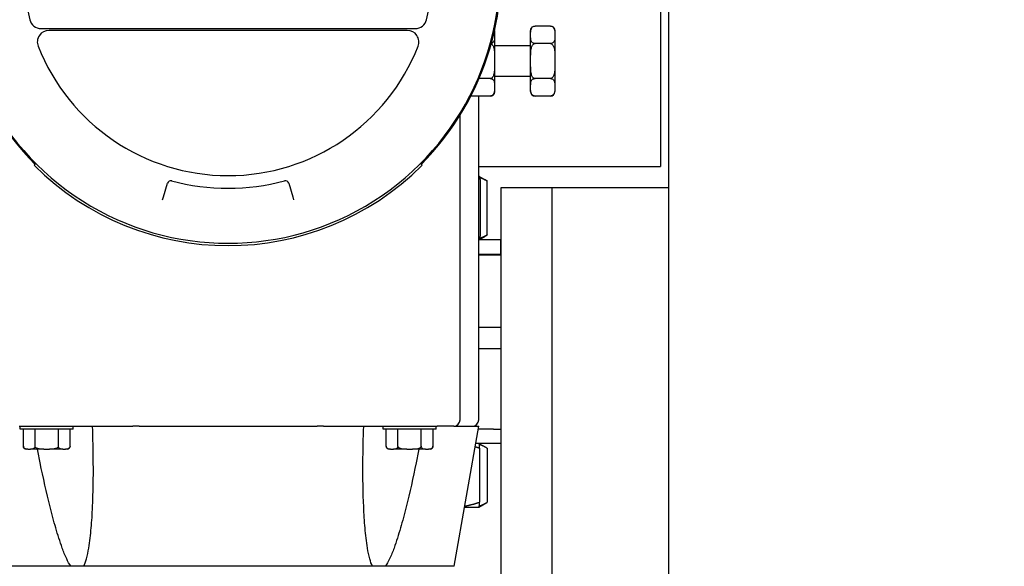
# Model space of a CAD drawing. Header units: inches. Extents: x 5 to 1128, y -85 to 748.
# Tile 326 of 656: x 384.66 to 393.09, y 651.82 to 656.5. Entities that reach past the tile are written whole.
import ezdxf

# ---------------------------------------------------------------- set-up
doc = ezdxf.new("R2010")
doc.units = ezdxf.units.IN
doc.header["$LTSCALE"] = 32
doc.header["$MEASUREMENT"] = 0
doc.layers.add('Dimension (ANSI)', color=7, linetype='Continuous', lineweight=25)
doc.layers.add('Visible (ANSI)', color=7, linetype='Continuous', lineweight=30)
doc.styles.add('Note Text (ANSI)', font='tahoma.ttf')
doc.dimstyles.new('SB Fraction-16 (ANSI)', dxfattribs={"dimscale": 32, "dimtxt": 0.125, "dimasz": 0.098425, "dimexe": 0.125, "dimexo": 0.0625, "dimgap": 0.031496, "dimtad": 0, "dimtih": 1, "dimtoh": 1, "dimdec": 4, "dimrnd": 1e-08, "dimzin": 0, "dimdsep": 46, "dimlunit": 5, "dimtxsty": 'Note Text (ANSI)', "dimcen": 0.09, "dimdle": 0.393701, "dimclrd": 256, "dimclre": 256, "dimclrt": 256, "dimadec": 0, "dimazin": 3, "dimtfac": 0.96, "dimtofl": 0, "dimtmove": 0, "dimatfit": 3, "dimfxl": 1, "dimfrac": 2, "dimtolj": 1, "dimtzin": 12, "dimlwd": -1, "dimlwe": -1, "dimarcsym": 0})

# ---------------------------------------------------------------- blocks, each defined once
blk = doc.blocks.new('*D19')
at = {"layer": 'Defpoints', "color": 0, "transparency": 16777216}
for p in [(484.7806, 699.9398), (324.6849, 555.9398), (484.7806, 555.9398)]:
    blk.add_point(p, dxfattribs=at)
at = {"layer": 'Dimension (ANSI)', "transparency": 16777216}
for p, q in [((482.7806, 699.9398), (320.6849, 699.9398)), ((324.6849, 696.7902), (324.6849, 635.4544)), ((324.6849, 559.0894), (324.6849, 629.4252)), ((482.7806, 555.9398), (320.6849, 555.9398))]:
    blk.add_line(p, q, dxfattribs=at)
for points in [[(324.16, 696.7902), (325.2098, 696.7902), (324.6849, 699.9398)], [(324.16, 559.0894), (325.2098, 559.0894), (324.6849, 555.9398)]]:
    blk.add_solid(points, dxfattribs=at)
at = {"layer": 'Dimension (ANSI)', "transparency": 16777216, "insert": (320.5519, 634.4465), "char_height": 4, "attachment_point": 1, "style": 'Note Text (ANSI)'}
blk.add_mtext('\\A1;144', dxfattribs=at)

msp = doc.modelspace()

# ---------------------------------------------------------------- linework, layer by layer
at = {"layer": 'Visible (ANSI)'}
for p, q in [((390.21813, 648.56478), (390.21813, 677.93978)), ((390.14674, 658.17465), (390.14674, 655.24428)), ((389.20374, 656.44928), (389.07174, 656.44928)), ((384.8385, 656.42728), (388.04499, 656.42728)), ((387.97682, 656.41228), (384.90666, 656.41228)), ((388.72524, 656.41178), (388.72524, 656.39303)), ((388.72524, 656.39303), (388.72524, 656.35553)), ((389.03424, 656.39303), (389.03424, 656.41178)), ((389.03424, 656.35553), (389.03424, 656.39303)), ((389.24124, 656.41178), (389.24124, 656.39303)), ((389.24124, 656.39303), (389.24124, 656.35553)), ((388.72524, 656.35553), (388.72524, 656.18678)), ((389.03424, 656.28053), (388.72524, 656.28053)), ((389.03424, 656.18678), (389.03424, 656.35553)), ((389.20374, 656.29928), (389.07174, 656.29928)), ((389.24124, 656.35553), (389.24124, 656.18678)), ((388.72524, 656.18678), (388.72524, 656.11178)), ((388.72524, 656.11178), (388.72524, 655.94303)), ((389.03424, 656.11178), (389.03424, 656.18678)), ((389.03424, 655.94303), (389.03424, 656.11178)), ((389.24124, 656.18678), (389.24124, 656.11178)), ((389.24124, 656.11178), (389.24124, 655.94303)), ((388.68774, 655.99928), (388.59238, 655.99928)), ((389.03424, 656.01803), (388.72524, 656.01803)), ((388.72524, 655.94303), (388.72524, 655.90553)), ((389.03424, 655.90553), (389.03424, 655.94303)), ((389.20374, 655.99928), (389.07174, 655.99928)), ((389.24124, 655.94303), (389.24124, 655.90553)), ((388.72524, 655.90553), (388.72524, 655.88678)), ((389.03424, 655.88678), (389.03424, 655.90553)), ((389.24124, 655.90553), (389.24124, 655.88678)), ((388.68774, 655.84928), (388.52197, 655.84928)), ((388.58974, 653.07478), (388.58974, 655.84928)), ((389.20374, 655.84928), (389.07174, 655.84928)), ((388.42974, 653.07478), (388.42974, 655.6861)), ((384.78004, 655.25558), (384.79418, 655.26972)), ((388.10344, 655.25558), (388.0893, 655.26972)), ((388.58974, 655.24428), (390.14674, 655.24428)), ((385.88742, 654.98411), (385.92119, 655.10189)), ((386.9623, 655.10189), (386.99607, 654.98411)), ((388.58987, 655.16378), (388.58974, 655.16378)), ((388.58987, 655.16378), (388.59072, 655.16329)), ((388.59072, 655.16329), (388.64516, 655.13186)), ((388.60528, 654.65865), (388.60528, 655.12191)), ((388.66141, 654.65865), (388.66141, 655.12191)), ((388.78063, 655.06478), (389.21813, 655.06478)), ((388.78063, 637.06478), (388.78063, 655.06478)), ((389.21813, 655.06478), (390.21813, 655.06478)), ((389.21813, 650.06478), (389.21813, 655.06478)), ((385.8805, 654.95998), (385.88742, 654.98411)), ((386.99607, 654.98411), (387.00299, 654.95998)), ((388.77737, 654.61678), (388.58974, 654.61678)), ((388.58987, 654.61678), (388.59072, 654.61727)), ((388.59072, 654.61727), (388.64516, 654.6487)), ((388.77737, 654.49478), (388.77737, 654.61678)), ((388.58974, 654.49478), (388.77737, 654.49478)), ((388.58974, 654.48728), (388.78063, 654.48728)), ((388.58974, 653.86728), (388.78063, 653.86728)), ((388.58974, 653.68478), (388.78063, 653.68478)), ((384.65074, 653.01978), (385.31933, 653.01978)), ((384.66024, 652.99478), (384.66024, 653.01978)), ((385.11324, 652.99478), (384.66024, 652.99478)), ((384.68674, 652.84778), (384.68674, 652.99478)), ((384.78674, 652.84778), (384.78674, 652.99478)), ((384.98674, 652.84778), (384.98674, 652.99478)), ((385.08674, 652.84778), (385.08674, 652.99478)), ((385.11324, 652.99478), (385.11324, 653.01978)), ((385.31933, 653.01978), (385.46722, 653.01978)), ((385.46722, 653.01978), (385.6253, 653.01978)), ((385.67916, 653.01978), (385.6253, 653.01978)), ((385.67916, 653.01978), (387.20433, 653.01978)), ((387.25819, 653.01978), (387.20433, 653.01978)), ((387.25819, 653.01978), (387.41627, 653.01978)), ((387.41627, 653.01978), (387.56416, 653.01978)), ((387.56416, 653.01978), (388.23274, 653.01978)), ((387.77024, 652.99478), (387.77024, 653.01978)), ((388.22324, 652.99478), (387.77024, 652.99478)), ((387.79674, 652.84778), (387.79674, 652.99478)), ((387.89674, 652.84778), (387.89674, 652.99478)), ((388.09674, 652.84778), (388.09674, 652.99478)), ((388.19674, 652.99478), (388.19674, 652.84778)), ((388.22324, 652.99478), (388.22324, 653.01978)), ((388.37474, 653.01978), (388.23274, 653.01978)), ((388.37474, 653.01978), (388.58974, 653.01978)), ((388.37797, 651.81878), (388.58974, 653.01978)), ((388.71601, 652.99478), (388.58534, 652.99478)), ((388.71601, 652.99478), (388.78063, 652.99478)), ((388.77737, 652.99478), (388.77737, 652.87278)), ((384.72424, 652.82278), (384.71174, 652.82278)), ((384.72424, 652.82278), (384.74924, 652.82278)), ((384.86174, 652.82278), (384.74924, 652.82278)), ((384.86174, 652.82278), (384.91174, 652.82278)), ((385.02424, 652.82278), (384.91174, 652.82278)), ((385.02424, 652.82278), (385.04924, 652.82278)), ((385.06174, 652.82278), (385.04924, 652.82278)), ((387.83424, 652.82278), (387.82174, 652.82278)), ((387.83424, 652.82278), (387.85924, 652.82278)), ((387.97174, 652.82278), (387.85924, 652.82278)), ((387.97174, 652.82278), (388.02174, 652.82278)), ((388.13424, 652.82278), (388.02174, 652.82278)), ((388.13424, 652.82278), (388.15924, 652.82278)), ((388.17174, 652.82278), (388.15924, 652.82278)), ((388.56382, 652.87278), (388.77737, 652.87278)), ((388.58987, 652.87278), (388.58994, 652.87274)), ((388.58994, 652.87274), (388.65722, 652.8339)), ((388.59439, 652.83091), (388.59439, 652.36765)), ((388.66231, 652.83091), (388.66231, 652.36765)), ((388.46737, 652.32578), (388.58987, 652.32578)), ((388.58987, 652.32578), (388.58994, 652.32582)), ((388.58994, 652.32582), (388.65722, 652.36466)), ((385.09321, 651.81878), (384.50551, 651.81878)), ((385.20519, 651.81878), (385.09321, 651.81878)), ((387.6783, 651.81878), (385.20519, 651.81878)), ((387.79028, 651.81878), (387.6783, 651.81878)), ((388.37797, 651.81878), (387.79028, 651.81878))]:
    msp.add_line(p, q, dxfattribs=at)
for centre, radius, start, end in [((386.44174, 656.91728), 2.33837, 167.950185, 225), ((386.44174, 656.91728), 2.33837, 315, 12.049815), ((386.44174, 656.91728), 1.75, 166.327982, 193.672018), ((386.44174, 656.91728), 1.75, 346.327982, 13.672018), ((386.44174, 656.91728), 2.33, 172.798213, 7.201787), ((384.8385, 656.52728), 0.1, 193.672018, 270), ((388.04499, 656.52728), 0.1, 270, 346.327982), ((389.07174, 656.41178), 0.0375, 90, 179.999125), ((389.20374, 656.41178), 0.0375, 0, 90), ((384.90666, 656.31228), 0.1, 90, 201.510188), ((387.97682, 656.31228), 0.1, 338.489812, 90), ((388.68774, 656.41178), 0.0375, 0, 2.668565), ((386.44174, 656.91728), 1.75, 201.510188, 338.489812), ((388.68774, 655.88678), 0.0375, 270, 0), ((389.07174, 655.88678), 0.0375, 180.000875, 270), ((389.20374, 655.88678), 0.0375, 270, 0), ((386.44174, 656.91728), 2.35, 225, 315), ((385.95003, 655.09362), 0.03, 74.91008, 164), ((386.44174, 656.91728), 1.85879, 254.91008, 285.08992), ((386.93346, 655.09362), 0.03, 16, 105.08992), ((388.37474, 653.07478), 0.055, 270, 0), ((388.53474, 653.07478), 0.055, 270, 0), ((384.71174, 652.84778), 0.025, 180, 270), ((385.06174, 652.84778), 0.025, 270, 0), ((387.82174, 652.84778), 0.025, 180, 270), ((388.17174, 652.84778), 0.025, 270, 0)]:
    msp.add_arc(centre, radius, start, end, dxfattribs=at)
for points, knots in [([(389.03424, 656.39303), (389.03424, 656.4051), (389.0344, 656.41958), (389.04289, 656.43504), (389.04636, 656.43948), (389.05362, 656.44468), (389.05755, 656.44673), (389.06457, 656.44871), (389.06841, 656.44928), (389.07174, 656.44928)], [0.87968712, 0.87968712, 0.87968712, 0.87968712, 1.06358947, 1.06358947, 1.12412786, 1.12412786, 1.16017712, 1.16017712, 1.1855847, 1.1855847, 1.1855847, 1.1855847]), ([(389.20374, 656.44928), (389.20708, 656.44928), (389.21091, 656.44871), (389.21793, 656.44673), (389.22187, 656.44468), (389.22912, 656.43948), (389.2326, 656.43504), (389.24109, 656.41958), (389.24124, 656.4051), (389.24124, 656.39303)], [-0.3951949, -0.3951949, -0.3951949, -0.3951949, -0.36978732, -0.36978732, -0.33373806, -0.33373806, -0.27319967, -0.27319967, -0.08929732, -0.08929732, -0.08929732, -0.08929732]), ([(388.6964, 656.29723), (388.69689, 656.297), (388.69737, 656.29676), (388.70193, 656.29417), (388.70587, 656.29008), (388.71312, 656.27969), (388.7166, 656.27081), (388.72509, 656.23987), (388.72524, 656.21091), (388.72524, 656.18678)], [-0.37373555, -0.37373555, -0.37373555, -0.37373555, -0.36978732, -0.36978732, -0.33373806, -0.33373806, -0.27319967, -0.27319967, -0.08929732, -0.08929732, -0.08929732, -0.08929732]), ([(388.72524, 656.35553), (388.72524, 656.34346), (388.72509, 656.32898), (388.7166, 656.31352), (388.71312, 656.30908), (388.70587, 656.30388), (388.70193, 656.30183), (388.69765, 656.30062), (388.69748, 656.30057), (388.69731, 656.30053)], [-1.49148229, -1.49148229, -1.49148229, -1.49148229, -1.30757994, -1.30757994, -1.24704154, -1.24704154, -1.21099229, -1.21099229, -1.2095308, -1.2095308, -1.2095308, -1.2095308]), ([(389.07174, 656.29928), (389.06973, 656.29928), (389.06735, 656.29949), (389.06324, 656.30019), (389.06079, 656.30087), (389.05295, 656.30379), (389.04821, 656.30757), (389.03949, 656.31752), (389.03699, 656.3251), (389.03433, 656.34052), (389.03424, 656.34838), (389.03424, 656.35553)], [-1.19103561, -1.19103561, -1.19103561, -1.19103561, -1.17570098, -1.17570098, -1.15790015, -1.15790015, -1.10125003, -1.10125003, -0.99228554, -0.99228554, -0.88332105, -0.88332105, -0.88332105, -0.88332105]), ([(389.03424, 656.18678), (389.03424, 656.21091), (389.0344, 656.23987), (389.04289, 656.27081), (389.04636, 656.27969), (389.05362, 656.29008), (389.05755, 656.29417), (389.06457, 656.29815), (389.06841, 656.29928), (389.07174, 656.29928)], [0.87968712, 0.87968712, 0.87968712, 0.87968712, 1.06358947, 1.06358947, 1.12412786, 1.12412786, 1.16017712, 1.16017712, 1.1855847, 1.1855847, 1.1855847, 1.1855847]), ([(389.24124, 656.35553), (389.24124, 656.34346), (389.24109, 656.32898), (389.2326, 656.31352), (389.22912, 656.30908), (389.22187, 656.30388), (389.21793, 656.30183), (389.21091, 656.29985), (389.20708, 656.29928), (389.20374, 656.29928)], [-1.49148229, -1.49148229, -1.49148229, -1.49148229, -1.30757994, -1.30757994, -1.24704154, -1.24704154, -1.21099229, -1.21099229, -1.1855847, -1.1855847, -1.1855847, -1.1855847]), ([(389.20374, 656.29928), (389.20708, 656.29928), (389.21091, 656.29815), (389.21793, 656.29417), (389.22187, 656.29008), (389.22912, 656.27969), (389.2326, 656.27081), (389.24109, 656.23987), (389.24124, 656.21091), (389.24124, 656.18678)], [-0.3951949, -0.3951949, -0.3951949, -0.3951949, -0.36978732, -0.36978732, -0.33373806, -0.33373806, -0.27319967, -0.27319967, -0.08929732, -0.08929732, -0.08929732, -0.08929732]), ([(388.72524, 656.11178), (388.72524, 656.08765), (388.72509, 656.05869), (388.7166, 656.02775), (388.71312, 656.01887), (388.70587, 656.00848), (388.70193, 656.00439), (388.69491, 656.00041), (388.69108, 655.99928), (388.68774, 655.99928)], [-1.49148229, -1.49148229, -1.49148229, -1.49148229, -1.30757994, -1.30757994, -1.24704154, -1.24704154, -1.21099229, -1.21099229, -1.1855847, -1.1855847, -1.1855847, -1.1855847]), ([(389.07174, 655.99928), (389.06841, 655.99928), (389.06457, 656.00041), (389.05755, 656.00439), (389.05362, 656.00848), (389.04636, 656.01887), (389.04289, 656.02775), (389.0344, 656.05869), (389.03424, 656.08765), (389.03424, 656.11178)], [-1.1855847, -1.1855847, -1.1855847, -1.1855847, -1.16017712, -1.16017712, -1.12412786, -1.12412786, -1.06358947, -1.06358947, -0.87968712, -0.87968712, -0.87968712, -0.87968712]), ([(389.24124, 656.11178), (389.24124, 656.08765), (389.24109, 656.05869), (389.2326, 656.02775), (389.22912, 656.01887), (389.22187, 656.00848), (389.21793, 656.00439), (389.21091, 656.00041), (389.20708, 655.99928), (389.20374, 655.99928)], [-1.49148229, -1.49148229, -1.49148229, -1.49148229, -1.30757994, -1.30757994, -1.24704154, -1.24704154, -1.21099229, -1.21099229, -1.1855847, -1.1855847, -1.1855847, -1.1855847]), ([(388.68774, 655.99928), (388.69108, 655.99928), (388.69491, 655.99871), (388.70193, 655.99673), (388.70587, 655.99468), (388.71312, 655.98948), (388.7166, 655.98504), (388.72509, 655.96958), (388.72524, 655.9551), (388.72524, 655.94303)], [-0.3951949, -0.3951949, -0.3951949, -0.3951949, -0.36978732, -0.36978732, -0.33373806, -0.33373806, -0.27319967, -0.27319967, -0.08929732, -0.08929732, -0.08929732, -0.08929732]), ([(389.03424, 655.94303), (389.03424, 655.9551), (389.0344, 655.96958), (389.04289, 655.98504), (389.04636, 655.98948), (389.05362, 655.99468), (389.05755, 655.99673), (389.06457, 655.99871), (389.06841, 655.99928), (389.07174, 655.99928)], [0.87968712, 0.87968712, 0.87968712, 0.87968712, 1.06358947, 1.06358947, 1.12412786, 1.12412786, 1.16017712, 1.16017712, 1.1855847, 1.1855847, 1.1855847, 1.1855847]), ([(389.20374, 655.99928), (389.20576, 655.99928), (389.20813, 655.99907), (389.21225, 655.99837), (389.2147, 655.99769), (389.22253, 655.99477), (389.22728, 655.99099), (389.236, 655.98104), (389.23849, 655.97346), (389.24115, 655.95803), (389.24124, 655.95018), (389.24124, 655.94303)], [-0.39701187, -0.39701187, -0.39701187, -0.39701187, -0.38167724, -0.38167724, -0.36387641, -0.36387641, -0.30722629, -0.30722629, -0.1982618, -0.1982618, -0.08929732, -0.08929732, -0.08929732, -0.08929732]), ([(388.72524, 655.90553), (388.72524, 655.89838), (388.72515, 655.89052), (388.72249, 655.8751), (388.72, 655.86752), (388.71128, 655.85757), (388.70653, 655.85379), (388.6987, 655.85087), (388.69625, 655.85019), (388.69213, 655.84949), (388.68976, 655.84928), (388.68774, 655.84928)], [-1.49875016, -1.49875016, -1.49875016, -1.49875016, -1.38978567, -1.38978567, -1.28082118, -1.28082118, -1.22417107, -1.22417107, -1.20637024, -1.20637024, -1.19103561, -1.19103561, -1.19103561, -1.19103561]), ([(389.07174, 655.84928), (389.06973, 655.84928), (389.06735, 655.84949), (389.06324, 655.85019), (389.06079, 655.85087), (389.05295, 655.85379), (389.04821, 655.85757), (389.03949, 655.86752), (389.03699, 655.8751), (389.03433, 655.89052), (389.03424, 655.89838), (389.03424, 655.90553)], [-1.19103561, -1.19103561, -1.19103561, -1.19103561, -1.17570098, -1.17570098, -1.15790015, -1.15790015, -1.10125003, -1.10125003, -0.99228554, -0.99228554, -0.88332105, -0.88332105, -0.88332105, -0.88332105]), ([(389.24124, 655.90553), (389.24124, 655.89838), (389.24115, 655.89052), (389.23849, 655.8751), (389.236, 655.86752), (389.22728, 655.85757), (389.22253, 655.85379), (389.2147, 655.85087), (389.21225, 655.85019), (389.20813, 655.84949), (389.20576, 655.84928), (389.20374, 655.84928)], [-1.49875016, -1.49875016, -1.49875016, -1.49875016, -1.38978567, -1.38978567, -1.28082118, -1.28082118, -1.22417107, -1.22417107, -1.20637024, -1.20637024, -1.19103561, -1.19103561, -1.19103561, -1.19103561]), ([(385.20519, 651.81878), (385.21437, 651.83791), (385.22149, 651.86004), (385.23598, 651.91351), (385.24231, 651.94563), (385.25668, 652.03076), (385.26327, 652.08844), (385.27371, 652.20656), (385.27746, 652.26704), (385.28577, 652.45143), (385.28739, 652.57822), (385.28584, 652.81058), (385.28344, 652.91584), (385.27973, 653.01978)], [-4.0568196, -4.0568196, -4.0568196, -4.0568196, -3.8757403, -3.8757403, -3.6336256, -3.6336256, -3.1794224, -3.1794224, -2.7252192, -2.7252192, -1.8168128, -1.8168128, -1.069934, -1.069934, -1.069934, -1.069934]), ([(387.6783, 651.81878), (387.66912, 651.83791), (387.66199, 651.86004), (387.64751, 651.91351), (387.64118, 651.94563), (387.6268, 652.03076), (387.62022, 652.08844), (387.60978, 652.20656), (387.60602, 652.26704), (387.59771, 652.45143), (387.5961, 652.57822), (387.59765, 652.81058), (387.60005, 652.91584), (387.60375, 653.01978)], [4.516178, 4.516178, 4.516178, 4.516178, 4.6972572, 4.6972572, 4.939372, 4.939372, 5.3935752, 5.3935752, 5.8477784, 5.8477784, 6.7561848, 6.7561848, 7.5030635, 7.5030635, 7.5030635, 7.5030635]), ([(384.72424, 652.82278), (384.7162, 652.82278), (384.70655, 652.82288), (384.69623, 652.82854), (384.69327, 652.83086), (384.68981, 652.8357), (384.68845, 652.83832), (384.68712, 652.843), (384.68674, 652.84556), (384.68674, 652.84778)], [-0.99432153, -0.99432153, -0.99432153, -0.99432153, -0.87171996, -0.87171996, -0.83136103, -0.83136103, -0.80732819, -0.80732819, -0.7903898, -0.7903898, -0.7903898, -0.7903898]), ([(384.78674, 652.84778), (384.78674, 652.84556), (384.78637, 652.843), (384.78504, 652.83832), (384.78368, 652.8357), (384.78021, 652.83086), (384.77725, 652.82854), (384.76694, 652.82288), (384.75729, 652.82278), (384.74924, 652.82278)], [-0.26346327, -0.26346327, -0.26346327, -0.26346327, -0.24652488, -0.24652488, -0.22249204, -0.22249204, -0.18213311, -0.18213311, -0.05953154, -0.05953154, -0.05953154, -0.05953154]), ([(384.86174, 652.82278), (384.84565, 652.82278), (384.82635, 652.82288), (384.80572, 652.82854), (384.7998, 652.83086), (384.79287, 652.8357), (384.79015, 652.83832), (384.7875, 652.843), (384.78674, 652.84556), (384.78674, 652.84778)], [-0.99432153, -0.99432153, -0.99432153, -0.99432153, -0.87171996, -0.87171996, -0.83136103, -0.83136103, -0.80732819, -0.80732819, -0.7903898, -0.7903898, -0.7903898, -0.7903898]), ([(385.09321, 651.81878), (385.08027, 651.83791), (385.0688, 651.86004), (385.04378, 651.91351), (385.03109, 651.94563), (384.99979, 652.03076), (384.98166, 652.08844), (384.94738, 652.20656), (384.93132, 652.26704), (384.8852, 652.45143), (384.85717, 652.57822), (384.82302, 652.74472), (384.8152, 652.78376), (384.80756, 652.82278)], [4.5161779, 4.5161779, 4.5161779, 4.5161779, 4.6972571, 4.6972571, 4.9393719, 4.9393719, 5.3935751, 5.3935751, 5.8477783, 5.8477783, 6.7561847, 6.7561847, 7.0339147, 7.0339147, 7.0339147, 7.0339147]), ([(384.98674, 652.84778), (384.98674, 652.84556), (384.98599, 652.843), (384.98334, 652.83832), (384.98061, 652.8357), (384.97368, 652.83086), (384.96776, 652.82854), (384.94714, 652.82288), (384.92783, 652.82278), (384.91174, 652.82278)], [-0.26346327, -0.26346327, -0.26346327, -0.26346327, -0.24652488, -0.24652488, -0.22249204, -0.22249204, -0.18213311, -0.18213311, -0.05953154, -0.05953154, -0.05953154, -0.05953154]), ([(385.02424, 652.82278), (385.0162, 652.82278), (385.00655, 652.82288), (384.99623, 652.82854), (384.99327, 652.83086), (384.98981, 652.8357), (384.98845, 652.83832), (384.98712, 652.843), (384.98674, 652.84556), (384.98674, 652.84778)], [-0.99432153, -0.99432153, -0.99432153, -0.99432153, -0.87171996, -0.87171996, -0.83136103, -0.83136103, -0.80732819, -0.80732819, -0.7903898, -0.7903898, -0.7903898, -0.7903898]), ([(385.08674, 652.84778), (385.08674, 652.84644), (385.08661, 652.84485), (385.08614, 652.84211), (385.08568, 652.84048), (385.08374, 652.83525), (385.08122, 652.83209), (385.07022, 652.82245), (385.05878, 652.82278), (385.04924, 652.82278)], [-0.26467458, -0.26467458, -0.26467458, -0.26467458, -0.25445149, -0.25445149, -0.24258428, -0.24258428, -0.20481753, -0.20481753, -0.05953154, -0.05953154, -0.05953154, -0.05953154]), ([(388.07593, 652.82278), (388.06829, 652.78376), (388.06047, 652.74472), (388.02631, 652.57822), (387.99829, 652.45143), (387.95216, 652.26704), (387.9361, 652.20656), (387.90183, 652.08844), (387.88369, 652.03076), (387.8524, 651.94563), (387.8397, 651.91351), (387.81468, 651.86004), (387.80321, 651.83791), (387.79028, 651.81878)], [1.5390828, 1.5390828, 1.5390828, 1.5390828, 1.8168128, 1.8168128, 2.7252192, 2.7252192, 3.1794224, 3.1794224, 3.6336256, 3.6336256, 3.8757403, 3.8757403, 4.0568196, 4.0568196, 4.0568196, 4.0568196]), ([(387.83424, 652.82278), (387.8262, 652.82278), (387.81655, 652.82288), (387.80623, 652.82854), (387.80327, 652.83086), (387.79981, 652.8357), (387.79845, 652.83832), (387.79712, 652.843), (387.79674, 652.84556), (387.79674, 652.84778)], [-0.99432153, -0.99432153, -0.99432153, -0.99432153, -0.87171996, -0.87171996, -0.83136103, -0.83136103, -0.80732819, -0.80732819, -0.7903898, -0.7903898, -0.7903898, -0.7903898]), ([(387.89674, 652.84778), (387.89674, 652.84556), (387.89637, 652.843), (387.89504, 652.83832), (387.89368, 652.8357), (387.89021, 652.83086), (387.88725, 652.82854), (387.87694, 652.82288), (387.86729, 652.82278), (387.85924, 652.82278)], [-0.26346327, -0.26346327, -0.26346327, -0.26346327, -0.24652488, -0.24652488, -0.22249204, -0.22249204, -0.18213311, -0.18213311, -0.05953154, -0.05953154, -0.05953154, -0.05953154]), ([(387.97174, 652.82278), (387.95268, 652.82278), (387.9298, 652.82245), (387.9078, 652.83209), (387.90276, 652.83525), (387.89887, 652.84048), (387.89796, 652.84211), (387.89702, 652.84485), (387.89674, 652.84644), (387.89674, 652.84778)], [-0.99916678, -0.99916678, -0.99916678, -0.99916678, -0.85388079, -0.85388079, -0.81611404, -0.81611404, -0.80424683, -0.80424683, -0.79402374, -0.79402374, -0.79402374, -0.79402374]), ([(388.09674, 652.84778), (388.09674, 652.84644), (388.09647, 652.84485), (388.09553, 652.84211), (388.09462, 652.84048), (388.09073, 652.83525), (388.08569, 652.83209), (388.06369, 652.82245), (388.04081, 652.82278), (388.02174, 652.82278)], [-0.26467458, -0.26467458, -0.26467458, -0.26467458, -0.25445149, -0.25445149, -0.24258428, -0.24258428, -0.20481753, -0.20481753, -0.05953154, -0.05953154, -0.05953154, -0.05953154]), ([(388.13424, 652.82278), (388.12471, 652.82278), (388.11327, 652.82245), (388.10227, 652.83209), (388.09975, 652.83525), (388.0978, 652.84048), (388.09735, 652.84211), (388.09688, 652.84485), (388.09674, 652.84644), (388.09674, 652.84778)], [-0.99916678, -0.99916678, -0.99916678, -0.99916678, -0.85388079, -0.85388079, -0.81611404, -0.81611404, -0.80424683, -0.80424683, -0.79402374, -0.79402374, -0.79402374, -0.79402374]), ([(388.19674, 652.84778), (388.19674, 652.84644), (388.19661, 652.84485), (388.19614, 652.84211), (388.19568, 652.84048), (388.19374, 652.83525), (388.19122, 652.83209), (388.18022, 652.82245), (388.16878, 652.82278), (388.15924, 652.82278)], [-0.26467458, -0.26467458, -0.26467458, -0.26467458, -0.25445149, -0.25445149, -0.24258428, -0.24258428, -0.20481753, -0.20481753, -0.05953154, -0.05953154, -0.05953154, -0.05953154])]:
    msp.add_open_spline(points, degree=3, knots=knots, dxfattribs=at)
msp.add_open_spline([(388.72455, 656.41053), (388.72519, 656.40453), (388.72524, 656.39857), (388.72524, 656.39303)], degree=3, dxfattribs=at)
for points, weights in [([(388.60528, 655.12191), (388.59696, 655.16193), (388.58974, 655.16369)], [1, 1.03621275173, 1.00332427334]), ([(388.66141, 655.12191), (388.62848, 655.13916), (388.59842, 655.14913)], [1, 1.01529648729, 1.01826345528]), ([(388.64516, 655.13186), (388.65315, 655.12724), (388.66141, 655.12191)], [1.00820232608, 1.00467764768, 1]), ([(388.58974, 654.61687), (388.59696, 654.61863), (388.60528, 654.65865)], [1.00332427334, 1.03621275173, 1]), ([(388.59842, 654.63143), (388.62848, 654.6414), (388.66141, 654.65865)], [1.01826345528, 1.01529648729, 1]), ([(388.66141, 654.65865), (388.65315, 654.65332), (388.64516, 654.6487)], [1, 1.00467764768, 1.00820232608]), ([(388.59439, 652.83091), (388.57608, 652.83708), (388.55845, 652.84228)], [1, 1.00541167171, 1.00928013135]), ([(388.58994, 652.87274), (388.592, 652.87155), (388.59439, 652.83091)], [1.00224405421, 1.03679753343, 1]), ([(388.66231, 652.83091), (388.6252, 652.85299), (388.59193, 652.86323)], [1, 1.01965956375, 1.01895290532]), ([(388.46902, 652.33515), (388.52827, 652.34539), (388.59439, 652.36765)], [1.0189392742, 1.01982830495, 1]), ([(388.59439, 652.36765), (388.592, 652.32701), (388.58994, 652.32582)], [1, 1.03679753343, 1.00224405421]), ([(388.59193, 652.33533), (388.6252, 652.34557), (388.66231, 652.36765)], [1.01895290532, 1.01965956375, 1])]:
    msp.add_rational_spline(points, weights, degree=2, dxfattribs=at)

# ---------------------------------------------------------------- dimensions: what is measured, and where the dimension line sits
at = {"layer": 'Dimension (ANSI)'}
dim = msp.add_linear_dim(base=(324.68489, 555.93978), p1=(484.78063, 699.93978), p2=(484.78063, 555.93978), angle=90, dimstyle='SB Fraction-16 (ANSI)', override={"dimgap": 0.031496, "dimdec": 4, "dimtol": 0, "dimlim": 0, "dimtp": 0, "dimtm": 0, "dimtdec": 2, "dimatfit": 1}, dxfattribs=at)
dim.commit()
dim.dimension.update_dxf_attribs({"geometry": '*D19', "text_midpoint": (324.68489, 632.43978), "dimtype": 160})

doc.saveas('drawing.dxf')
